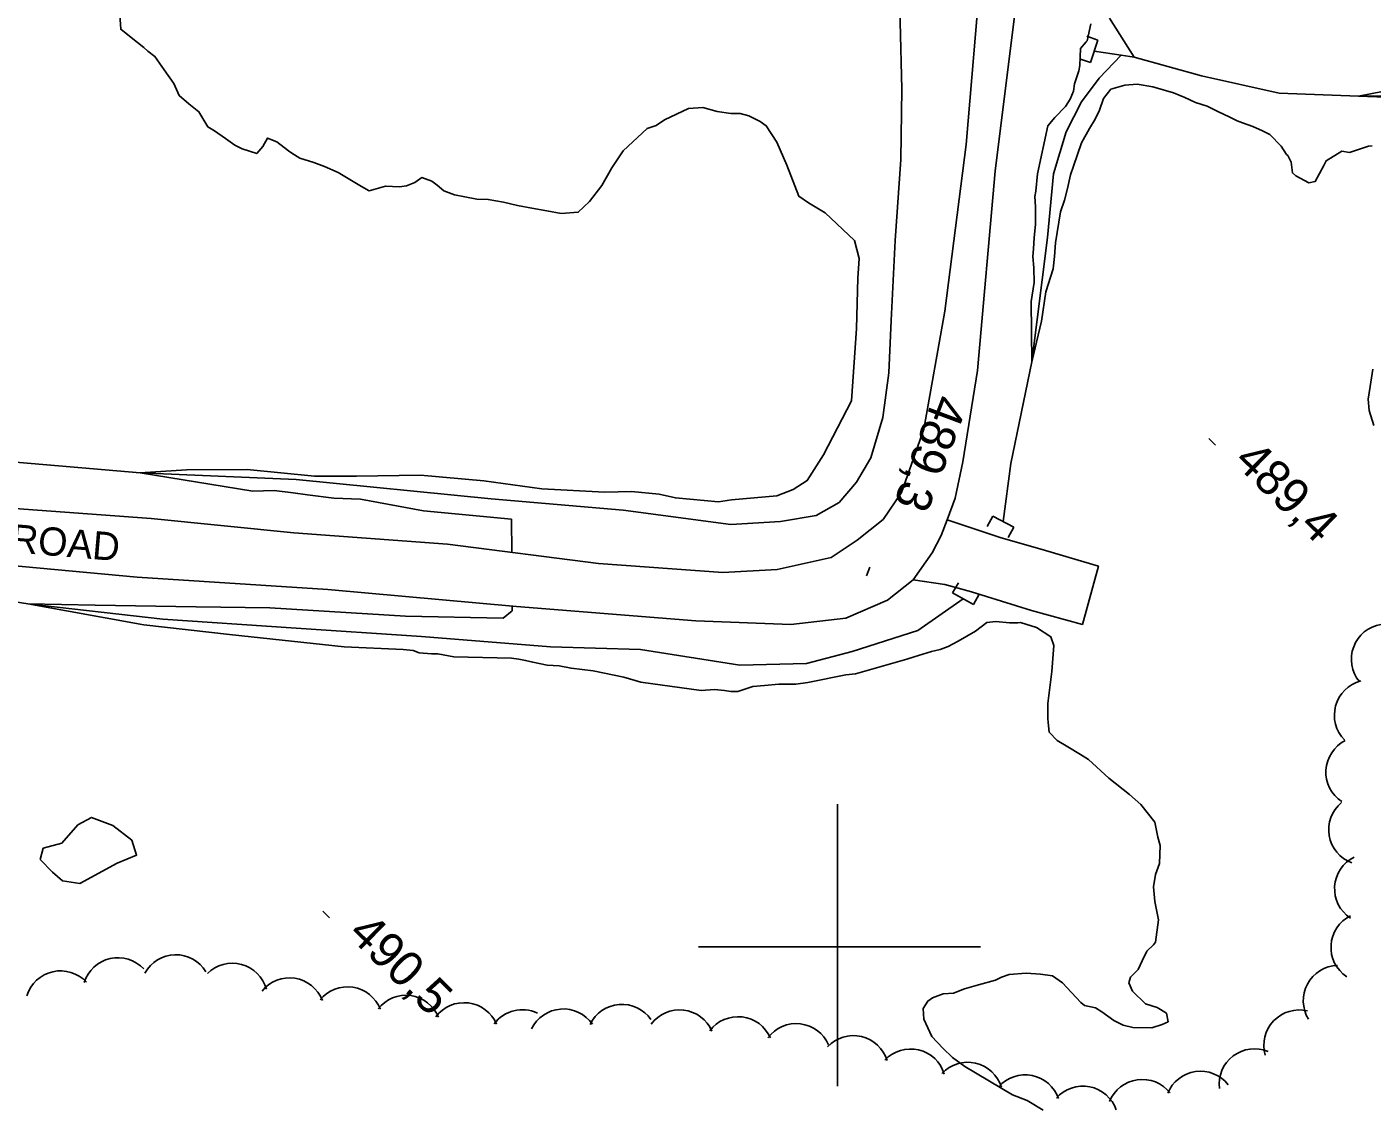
# Model space of a CAD drawing. Extents: x 642515 to 647219, y 6080136 to 6084356.
# Drawn here: x 644131 to 644245.5, y 6081186.1 to 6081278.3 of the extents above; entities that cross this region are included whole.
import ezdxf

# ---------------------------------------------------------------- set-up
doc = ezdxf.new("R2010")
doc.units = 0
for name, color, linetype in [('Level 1', 7, 'Continuous'), ('Level 19', 7, 'Continuous'), ('Level 2', 7, 'Continuous'), ('Level 21', 7, 'Continuous'), ('Level 26', 7, 'Continuous'), ('Level 3', 7, 'Continuous'), ('Level 4', 7, 'Continuous'), ('Level 44', 7, 'Continuous'), ('Level 61', 7, 'Continuous')]:
    doc.layers.add(name, color=color, linetype=linetype)

msp = doc.modelspace()

# ---------------------------------------------------------------- linework, layer by layer
at = {"layer": 'Level 1'}
for points in [[(644176.49, 6081262.41), (644175.26, 6081262.65), (644173.99, 6081262.85), (644172.76, 6081263.09), (644171.57, 6081263.38), (644170.27, 6081263.61), (644169.29, 6081263.63), (644168.27, 6081263.84), (644167.41, 6081263.99), (644166.5, 6081264.33), (644165.94, 6081264.82), (644165.48, 6081265.15), (644164.61, 6081265.46), (644164.03, 6081265.05), (644163.32, 6081264.76), (644162.72, 6081264.68), (644161.54, 6081264.73), (644160.15, 6081264.35), (644159.48, 6081264.71), (644157.5, 6081265.91), (644156.34, 6081266.4), (644155.43, 6081266.74), (644154.23, 6081267.11), (644153.56, 6081267.55), (644153.26, 6081267.73), (644152.28, 6081268.51), (644151.49, 6081268.82), (644151.1, 6081268.11), (644150.57, 6081267.51), (644149.33, 6081267.91), (644148.7, 6081268.23), (644147.9, 6081268.78), (644146.97, 6081269.45), (644146.42, 6081269.78), (644145.65, 6081271.06), (644144.79, 6081271.73), (644143.98, 6081272.44), (644143.51, 6081273.46), (644142.7, 6081274.62), (644141.9, 6081275.78), (644141.3, 6081276.22), (644140.96, 6081276.52), (644139.89, 6081277.38), (644139, 6081278.09), (644138.92, 6081279.3)], [(644172.27, 6081233.57), (644172.25, 6081236.4), (644164.76, 6081237.12), (644159.4, 6081238.09), (644157.14, 6081238.18), (644154.89, 6081238.48), (644153.67, 6081238.64), (644152.04, 6081238.85), (644150.23, 6081238.77), (644140.65, 6081240.33), (644144.6, 6081240.6), (644149.77, 6081240.62), (644155.5, 6081240.07), (644159.06, 6081240.07), (644164.51, 6081240.15), (644169.91, 6081239.66), (644174.85, 6081238.98), (644180.2, 6081238.69), (644182.46, 6081238.76), (644184.82, 6081238.52), (644186.21, 6081238.21), (644189.87, 6081237.88), (644190.99, 6081238.04), (644194.85, 6081238.38), (644196.23, 6081238.92), (644197.43, 6081239.68), (644198.82, 6081241.88), (644201.18, 6081246.48), (644201.63, 6081252.61), (644201.74, 6081256.9), (644201.84, 6081258.57), (644201.45, 6081260.12), (644198.95, 6081262.46), (644197.52, 6081263.33), (644196.72, 6081263.88), (644195.69, 6081266.52), (644194.83, 6081268.49), (644193.93, 6081269.88), (644193.42, 6081270.25), (644192.46, 6081270.71), (644191.72, 6081270.91), (644190.91, 6081270.93), (644189.77, 6081271.1), (644188.54, 6081271.42), (644187.33, 6081271.34), (644185.29, 6081270.39), (644184.56, 6081269.9), (644183.81, 6081269.65), (644181.75, 6081267.73), (644180.8, 6081266.29), (644179.93, 6081264.78), (644178.89, 6081263.42), (644177.94, 6081262.51), (644176.49, 6081262.41)], [(644214.65, 6081227.58), (644213.47, 6081227.7), (644212.71, 6081227.61), (644211.75, 6081226.86), (644210.27, 6081226.03), (644209.41, 6081225.57), (644208.74, 6081225.32), (644207.99, 6081225.15), (644206.52, 6081224.69), (644205.89, 6081224.49), (644201.53, 6081223.23), (644200.72, 6081223.17), (644197.49, 6081222.51), (644196.45, 6081222.36), (644195, 6081222.35), (644193.79, 6081222.26), (644192.79, 6081222.16), (644191.52, 6081221.75), (644190.92, 6081221.75), (644190.39, 6081221.83), (644189.53, 6081221.9), (644188.41, 6081221.82), (644183.27, 6081222.53), (644181.82, 6081222.96), (644179.2, 6081223.51), (644177.33, 6081223.71), (644176.31, 6081223.93), (644175.29, 6081223.98), (644174.06, 6081224.22), (644173.45, 6081224.38), (644172.87, 6081224.5), (644172.26, 6081224.58), (644167.36, 6081224.7), (644165.97, 6081224.93), (644165.45, 6081224.94), (644164.39, 6081225.03), (644163.89, 6081225.24), (644163.04, 6081225.3), (644158.02, 6081225.53), (644148.25, 6081226.58), (644140.96, 6081227.42), (644131.1, 6081229.21), (644136.81, 6081229.07), (644145.42, 6081228.95), (644151.69, 6081228.85), (644163.22, 6081228.16), (644171.55, 6081227.99), (644172.32, 6081228.61), (644172.31, 6081229)], [(644219.15, 6081196.96), (644219.93, 6081196.13), (644220.71, 6081195.29), (644221.01, 6081195.03), (644221.96, 6081194.81), (644222.51, 6081194.48), (644223.52, 6081193.74), (644224.32, 6081193.35), (644225.14, 6081193.16), (644226.76, 6081193.11), (644227.63, 6081193.41), (644228.14, 6081193.64), (644228.01, 6081194.36), (644227.21, 6081194.84), (644226.22, 6081195.17), (644225.1, 6081196.23), (644224.81, 6081196.94), (644224.94, 6081197.43), (644225.58, 6081198.08), (644225.93, 6081198.83), (644226.33, 6081199.63), (644226.9, 6081200.19), (644227.08, 6081200.4), (644227.32, 6081202.32), (644227.01, 6081203.87), (644226.89, 6081205.12), (644227.06, 6081206.18), (644227.41, 6081207.09), (644227.47, 6081208.63), (644227.26, 6081209.35), (644227.01, 6081210.62), (644225.82, 6081212.12), (644224.84, 6081212.98), (644224.84, 6081212.98), (644224.84, 6081212.98), (644223.09, 6081214.36), (644221.37, 6081215.94), (644220.69, 6081216.38), (644219.6, 6081217.04), (644218.71, 6081217.58), (644218.02, 6081218.27), (644217.92, 6081219.11), (644217.9, 6081219.43), (644217.9, 6081220.12), (644217.9, 6081220.72), (644218.24, 6081223.45), (644218.42, 6081225.65), (644218.17, 6081226.4), (644216.94, 6081227.17), (644215.58, 6081227.6), (644215.34, 6081227.58), (644214.65, 6081227.58)], [(644217.52, 6081186.11), (644216.14, 6081186.94), (644214.89, 6081187.43), (644210.85, 6081189.82), (644209.79, 6081190.6), (644208.97, 6081191.39), (644208.02, 6081192.38), (644207.35, 6081193.87), (644207.29, 6081194.76), (644207.7, 6081195.39), (644208.08, 6081195.66), (644208.99, 6081196), (644209.87, 6081196.06), (644210.82, 6081196.45), (644212.01, 6081196.77), (644213.44, 6081197.19), (644213.95, 6081197.42), (644214.62, 6081197.67), (644216.06, 6081197.77), (644217.28, 6081197.69), (644218.3, 6081197.55), (644219.15, 6081196.96)]]:
    msp.add_lwpolyline(points, dxfattribs=at)
at = {"layer": 'Level 19'}
msp.add_lwpolyline([(644209.33, 6081236.35), (644213.84, 6081234.84), (644217.71, 6081233.74), (644222.21, 6081232.39), (644220.84, 6081227.44), (644216.51, 6081228.64), (644211.4, 6081230.23), (644209.13, 6081230.84), (644206.44, 6081231.24)], dxfattribs=at)
at = {"layer": 'Level 2'}
for points in [[(644221.18, 6081277.02), (644221.25, 6081277.11), (644221.25, 6081277.11), (644221.25, 6081277.11), (644221.25, 6081277.11), (644221.57, 6081278.56)], [(644234.01, 6081270.28), (644233.38, 6081270.6), (644232.38, 6081271.1), (644231.46, 6081271.53), (644230.46, 6081271.86), (644229.55, 6081272.29), (644228.59, 6081272.67), (644226.85, 6081273.2), (644225.51, 6081273.4), (644224.46, 6081273.33), (644223.27, 6081273), (644222.63, 6081272.19), (644222.29, 6081271.2), (644221.94, 6081270.44), (644221.46, 6081269.64), (644220.78, 6081268.42), (644220.44, 6081267.43), (644220.1, 6081266.44), (644219.82, 6081265.69), (644219.58, 6081264.54), (644219.32, 6081263.55), (644218.98, 6081262.56), (644218.55, 6081259.9), (644218.46, 6081258.76), (644218.37, 6081257.7), (644217.73, 6081255.75), (644217.37, 6081253.26), (644216.55, 6081249.79), (644216.49, 6081254.93), (644216.75, 6081256.53), (644216.71, 6081257.78), (644216.64, 6081258.75), (644216.68, 6081259.4), (644216.74, 6081260.33), (644216.86, 6081261.51), (644216.85, 6081262.97), (644216.79, 6081263.86), (644216.88, 6081264.31), (644217.02, 6081265.78), (644217.89, 6081269.88), (644218.49, 6081270.57), (644219.4, 6081271.52), (644219.8, 6081272.15), (644220.08, 6081272.82), (644220.16, 6081273.43), (644220.53, 6081274.55), (644220.62, 6081275), (644220.66, 6081275.73), (644220.69, 6081276.46), (644221.18, 6081277.02)], [(644249.01, 6081272.23), (644244.35, 6081272.38), (644247.41, 6081272.99)], [(644245.52, 6081268.18), (644245.2, 6081268.15), (644243.58, 6081267.6), (644242.92, 6081267.72), (644241.6, 6081266.9), (644241.39, 6081266.48), (644240.67, 6081265.14), (644240.11, 6081265.02), (644239.02, 6081265.6), (644238.72, 6081265.86), (644238.61, 6081266.78), (644238.33, 6081267.33), (644238.21, 6081267.44), (644237.75, 6081268.14), (644236.8, 6081269.13), (644236.17, 6081269.45), (644235.34, 6081269.8), (644234.47, 6081270.11), (644234.01, 6081270.28)], [(644245.64, 6081244.38), (644245.24, 6081245.65), (644245.17, 6081246.62), (644245.34, 6081247.68), (644245.57, 6081249.15)], [(644132.4, 6081208.41), (644133.98, 6081208.84), (644135.33, 6081210.39), (644136.5, 6081211.03), (644138.32, 6081210.34), (644139.94, 6081209.08), (644140.34, 6081207.82), (644138.69, 6081207.14), (644135.5, 6081205.39), (644134.03, 6081205.62), (644133.18, 6081206.37), (644132.14, 6081207.43), (644132.4, 6081208.41)]]:
    msp.add_lwpolyline(points, dxfattribs=at)
at = {"layer": 'Level 21'}
for points in [[(644128.81, 6081237.4), (644141.59, 6081236.46), (644153.74, 6081235.24), (644166.81, 6081234.28), (644179.65, 6081232.62), (644190.25, 6081231.85), (644194.88, 6081232.12), (644199.46, 6081233.13), (644201.67, 6081234.61), (644203.9, 6081236.38), (644205.44, 6081238.67), (644207.35, 6081244.06), (644209.15, 6081254.09), (644210.95, 6081268.28), (644212.23, 6081283.41)], [(644215.17, 6081280.11), (644213.42, 6081266.01), (644211.93, 6081249.04), (644210.66, 6081241.27), (644210.02, 6081238.2), (644209.33, 6081236.35), (644208.82, 6081235), (644208.07, 6081233.54), (644206.44, 6081231.24), (644204.25, 6081229.51), (644200.71, 6081227.98), (644196.02, 6081227.45), (644187.95, 6081227.75), (644172.68, 6081228.96), (644156.62, 6081230.41), (644140.39, 6081231.47), (644123.53, 6081233.02)]]:
    msp.add_lwpolyline(points, dxfattribs=at)
at = {"layer": 'Level 26'}
for p, q in [((644222.17, 6081277.17), (644221.21, 6081277.49)), ((644222.17, 6081277.17), (644221.53, 6081275.27)), ((644221.53, 6081275.27), (644220.59, 6081275.57)), ((644213.22, 6081236.66), (644212.74, 6081235.78)), ((644213.22, 6081236.66), (644215, 6081235.72)), ((644215, 6081235.72), (644214.54, 6081234.84)), ((644209.8, 6081230.12), (644210.3, 6081230.98)), ((644211.58, 6081229.14), (644209.8, 6081230.12)), ((644211.58, 6081229.14), (644212.06, 6081230.02))]:
    msp.add_line(p, q, dxfattribs=at)
at = {"layer": 'Level 3'}
for p, q in [((644231.61, 6081243.27), (644232.18, 6081242.71)), ((644202.75, 6081232.33), (644202.48, 6081231.58)), ((644156.2, 6081203.05), (644156.77, 6081202.49))]:
    msp.add_line(p, q, dxfattribs=at)
at = {"layer": 'Level 4'}
for points in [[(644205.26, 6081282.2), (644205.33, 6081278.72), (644205.47, 6081272.98), (644205.38, 6081266.99), (644204.91, 6081260.12), (644204.56, 6081253.3), (644204.37, 6081248.84), (644203.85, 6081245.04), (644202.83, 6081241.61), (644201.63, 6081239.55), (644200.13, 6081237.83), (644198.18, 6081236.72), (644195.14, 6081236.19), (644190.91, 6081235.94), (644181.77, 6081237.17), (644170.51, 6081238.14), (644153.94, 6081239.79), (644140.65, 6081240.33), (644124.4, 6081241.72)], [(644225.24, 6081275.71), (644223.14, 6081279.03)], [(644250.65, 6081272.44), (644244.35, 6081272.38), (644237.59, 6081272.66), (644230.97, 6081274.12), (644225.24, 6081275.71), (644224.14, 6081275.88), (644221.85, 6081276.23)], [(644224.14, 6081275.88), (644222.27, 6081273.91), (644220.76, 6081271.92), (644219.47, 6081269.36), (644218.38, 6081265.77), (644217.87, 6081260.37), (644216.55, 6081249.79), (644214.74, 6081241.13), (644214.1, 6081236.2)], [(644210.7, 6081229.62), (644206.83, 6081226.93), (644201.25, 6081225.13), (644197.35, 6081224.13), (644191.69, 6081223.99), (644183.23, 6081225.31), (644175.57, 6081225.55), (644164.59, 6081226.42), (644153.51, 6081227.15), (644142.58, 6081227.9), (644131.1, 6081229.21), (644120.65, 6081230.83), (644111.6, 6081231.55), (644101.49, 6081231.82), (644089.08, 6081232.06), (644079.61, 6081232.54), (644072.75, 6081231.42), (644064.99, 6081228.15), (644059.62, 6081225.36), (644053.73, 6081222.5), (644048.36, 6081219.03), (644042.66, 6081214.66)]]:
    msp.add_lwpolyline(points, dxfattribs=at)
at = {"layer": 'Level 44'}
for centre, start, end in [((644246.74, 6081224.48), 99.2929, 219.2709), ((644245.29, 6081219.73), 104.677, 224.6549), ((644244.57, 6081214.88), 116.7274, 236.7053), ((644244.81, 6081209.98), 129.7601, 249.738), ((644245.31, 6081204.96), 116.472, 236.4499), ((644245, 6081199.97), 116.472, 236.4499), ((644138.76, 6081196.09), 42.9461, 162.924), ((644143.68, 6081196.34), 31.2883, 151.2663), ((644148.49, 6081195.62), 15.0012, 134.9791), ((644242.64, 6081195.43), 91.7689, 211.7469), ((644133.88, 6081194.97), 42.9461, 162.924), ((644153.36, 6081194.37), 21.2368, 141.2147), ((644158.3, 6081193.61), 21.2368, 141.2147), ((644163.26, 6081192.89), 22.0184, 141.9963), ((644168.22, 6081192.26), 23.0757, 143.0536), ((644181.65, 6081192.12), 34.4364, 154.4144), ((644173.18, 6081191.66), 64.8659, 143.0536), ((644176.67, 6081191.73), 34.4364, 154.4144), ((644186.56, 6081191.65), 23.4156, 143.3935), ((644191.53, 6081191.07), 23.2967, 143.2747), ((644239.29, 6081191.64), 76.2348, 196.2127), ((644196.49, 6081190.48), 23.2967, 143.2747), ((644201.35, 6081189.46), 16.8062, 136.7842), ((644206.22, 6081188.32), 16.8062, 136.7842), ((644235.49, 6081188.34), 67.2731, 187.251), ((644211.09, 6081187.19), 17.0992, 137.0771), ((644215.98, 6081186.12), 18.9388, 138.9167), ((644230.89, 6081186.43), 38.078, 158.0559), ((644220.89, 6081185.16), 18.9388, 138.9167), ((644225.94, 6081185.73), 38.078, 158.0559)]:
    msp.add_arc(centre, 3, start, end, dxfattribs=at)
at = {"layer": 'Level 61'}
for p, q in [((644200, 6081212.16), (644200, 6081188.16)), ((644212.16, 6081200), (644188.16, 6081200))]:
    msp.add_line(p, q, dxfattribs=at)

# ---------------------------------------------------------------- texts
at = {"layer": 'Level 21'}
msp.add_text('CHITTSPATTIO ROAD', height=2.4, rotation=355.1647, dxfattribs=at).set_placement((644105.59, 6081235.63))
at = {"layer": 'Level 3'}
for s, rotation, p in [('489,3', 249.447, (644208.3, 6081247.19)), ('489,4', 315.59, (644233.64, 6081241.22)), ('490,5', 315.59, (644158.23, 6081201))]:
    msp.add_text(s, height=3, rotation=rotation, dxfattribs=at).set_placement(p)

doc.saveas('drawing.dxf')
